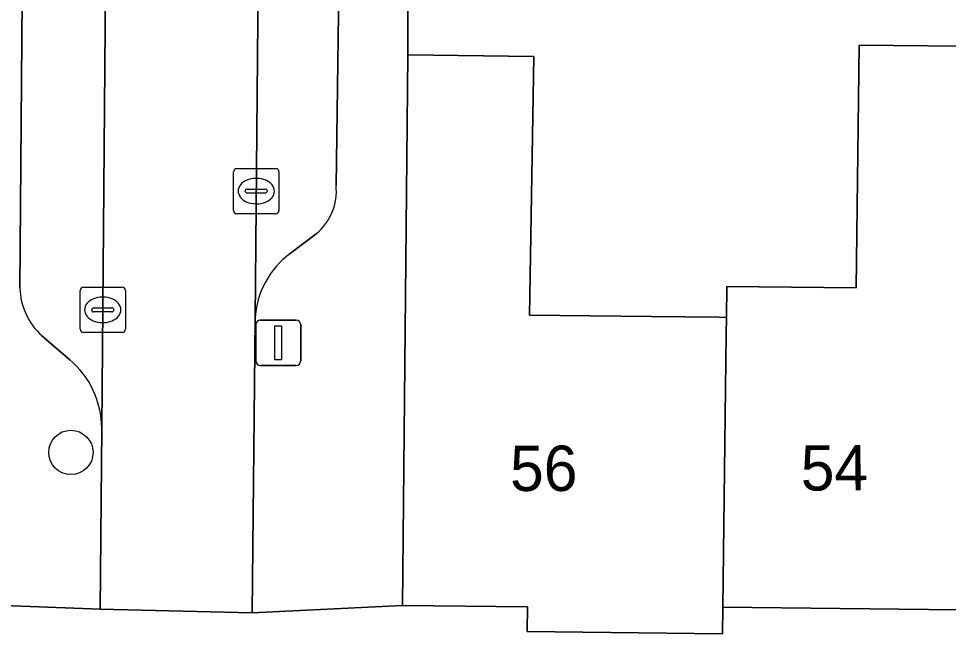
# Model space of a CAD drawing. Extents: x 161838 to 162344, y 381620 to 382160.
# Drawn here: x 162129.42 to 162149.93, y 381637.16 to 381650.93 of the extents above; entities that cross this region are included whole.
import ezdxf

# ---------------------------------------------------------------- set-up
doc = ezdxf.new("R2010")
doc.units = 0
for name, color, linetype in [('IMGEO_Boom', 7, 'Continuous'), ('IMGEO_Erf', 7, 'Continuous'), ('IMGEO_Kolk', 7, 'Continuous'), ('IMGEO_Lichtmast', 7, 'Continuous'), ('IMGEO_Muur', 7, 'Continuous'), ('IMGEO_Pand', 7, 'Continuous'), ('IMGEO_Pand_nummerreeks', 7, 'Continuous'), ('IMGEO_Parkeervlak_open', 7, 'Continuous'), ('IMGEO_Rijbaan_lokaal_open', 7, 'Continuous'), ('IMGEO_Voetpad_open', 7, 'Continuous')]:
    doc.layers.add(name, color=color, linetype=linetype)

msp = doc.modelspace()

# ---------------------------------------------------------------- linework, layer by layer
at = {"layer": 'IMGEO_Boom'}
msp.add_circle((162130.574, 381641.353), 0.489, dxfattribs=at)
at = {"layer": 'IMGEO_Erf'}
msp.add_lwpolyline([(162138.018, 381662.02), (162138.004, 381650.126), (162140.785, 381650.094), (162140.689, 381644.382), (162143.378, 381644.352), (162144.866, 381644.335), (162145.029, 381644.333), (162145.037, 381645.017), (162147.895, 381644.984), (162147.956, 381650.344), (162150.981, 381650.309)], dxfattribs=at)
at = {"layer": 'IMGEO_Kolk'}
for p, q in [((162134.236, 381647.62), (162135.088, 381647.62)), ((162134.161, 381646.694), (162134.161, 381647.546)), ((162134.649, 381647.4), (162134.674, 381647.4)), ((162135.162, 381647.546), (162135.162, 381646.694)), ((162134.42, 381647.114), (162134.42, 381647.126)), ((162134.858, 381647.077), (162134.46, 381647.077)), ((162134.463, 381647.163), (162134.861, 381647.163)), ((162134.904, 381647.126), (162134.904, 381647.114)), ((162134.672, 381646.84), (162134.647, 381646.84)), ((162135.088, 381646.62), (162134.236, 381646.62)), ((162130.85, 381644.999), (162131.702, 381644.999)), ((162130.775, 381644.073), (162130.775, 381644.925)), ((162131.263, 381644.779), (162131.288, 381644.779)), ((162131.776, 381644.925), (162131.776, 381644.073)), ((162131.077, 381644.542), (162131.475, 381644.542)), ((162131.034, 381644.493), (162131.034, 381644.505)), ((162131.472, 381644.456), (162131.074, 381644.456)), ((162131.518, 381644.505), (162131.518, 381644.493)), ((162131.286, 381644.219), (162131.261, 381644.219)), ((162131.702, 381643.999), (162130.85, 381643.999))]:
    msp.add_line(p, q, dxfattribs=at)
for points in [[(162134.236, 381647.62), (162135.088, 381647.62)], [(162134.161, 381646.694), (162134.161, 381647.546)], [(162135.162, 381647.546), (162135.162, 381646.694)], [(162135.088, 381646.62), (162134.236, 381646.62)], [(162130.85, 381644.999), (162131.702, 381644.999)], [(162130.775, 381644.073), (162130.775, 381644.925)], [(162131.776, 381644.925), (162131.776, 381644.073)], [(162131.702, 381643.999), (162130.85, 381643.999)]]:
    msp.add_lwpolyline(points, dxfattribs=at)
for centre, radius, start, end in [((162134.238, 381647.544), 0.0765, 91.552, 178.448), ((162134.238, 381647.544), 0.0765, 91.552, 178.448), ((162135.086, 381647.544), 0.0765, 1.552, 88.448), ((162135.086, 381647.544), 0.0765, 1.552, 88.448), ((162134.46, 381647.123), 0.0403, 85.8775, 175.7526), ((162134.457, 381647.113), 0.0366, 178.938, 274.7102), ((162134.861, 381647.12), 0.043, 264.8664, 352.4533), ((162134.865, 381647.125), 0.0386, 1.7309, 96.639), ((162134.238, 381646.696), 0.0765, 181.552, 268.448), ((162134.238, 381646.696), 0.0765, 181.552, 268.448), ((162135.086, 381646.696), 0.0765, 271.552, 358.448), ((162135.086, 381646.696), 0.0765, 271.552, 358.448), ((162130.852, 381644.923), 0.0765, 91.552, 178.448), ((162130.852, 381644.923), 0.0765, 91.552, 178.448), ((162131.7, 381644.923), 0.0765, 1.552, 88.448), ((162131.7, 381644.923), 0.0765, 1.552, 88.448), ((162131.074, 381644.502), 0.0403, 85.8775, 175.7526), ((162131.479, 381644.504), 0.0386, 1.7309, 96.639), ((162131.071, 381644.492), 0.0366, 178.938, 274.7102), ((162131.475, 381644.499), 0.043, 264.8664, 352.4533), ((162130.852, 381644.075), 0.0765, 181.552, 268.448), ((162130.852, 381644.075), 0.0765, 181.552, 268.448), ((162131.7, 381644.075), 0.0765, 271.552, 358.448), ((162131.7, 381644.075), 0.0765, 271.552, 358.448)]:
    msp.add_arc(centre, radius, start, end, dxfattribs=at)
for centre, major_axis, ratio, start_param, end_param in [((162134.648, 381647.12), (-0.387, 0.002), 0.722429, 4.712389, 7.853982), ((162134.673, 381647.12), (-0.39, 0.002), 0.717154, 1.570796, 4.712389), ((162131.262, 381644.499), (-0.387, 0.002), 0.722429, 4.712389, 7.853982), ((162131.287, 381644.499), (-0.39, 0.002), 0.717154, 1.570796, 4.712389)]:
    msp.add_ellipse(centre, major_axis=major_axis, ratio=ratio, start_param=start_param, end_param=end_param, dxfattribs=at)
at = {"layer": 'IMGEO_Lichtmast'}
for p, q in [((162134.651, 381643.374), (162134.651, 381644.174)), ((162134.651, 381644.174), (162134.651, 381643.374)), ((162134.751, 381644.274), (162135.541, 381644.274)), ((162135.541, 381644.274), (162134.751, 381644.274)), ((162135.641, 381644.174), (162135.641, 381643.374)), ((162135.641, 381643.374), (162135.641, 381644.174)), ((162135.541, 381643.274), (162134.751, 381643.274)), ((162134.751, 381643.274), (162135.541, 381643.274))]:
    msp.add_line(p, q, dxfattribs=at)
msp.add_lwpolyline([(162135.071, 381644.149), (162135.221, 381644.149), (162135.221, 381643.399), (162135.071, 381643.399), (162135.071, 381644.149)], dxfattribs=at)
for centre, start, end in [((162134.751, 381644.174), 90, 180), ((162134.751, 381644.174), 90, 180), ((162135.541, 381644.174), 0, 90), ((162135.541, 381644.174), 360, 90), ((162134.751, 381643.374), 180, 270), ((162134.751, 381643.374), 180, 270), ((162135.541, 381643.374), 270, 0), ((162135.541, 381643.374), 270, 0)]:
    msp.add_arc(centre, 0.1, start, end, dxfattribs=at)
at = {"layer": 'IMGEO_Muur'}
msp.add_lwpolyline([(162138.004, 381650.126), (162138.018, 381662.02)], dxfattribs=at)
at = {"layer": 'IMGEO_Pand'}
for points in [[(162150.972, 381649.753), (162150.981, 381650.309), (162147.956, 381650.344), (162147.895, 381644.984), (162145.037, 381645.017), (162145.029, 381644.333), (162145.025, 381643.96), (162144.955, 381637.94), (162150.778, 381637.873)], [(162145.029, 381644.333), (162144.866, 381644.335), (162143.378, 381644.352), (162140.689, 381644.382), (162140.785, 381650.094), (162138.004, 381650.126), (162137.885, 381637.977), (162140.644, 381637.945), (162140.637, 381637.398), (162144.947, 381637.348), (162144.955, 381637.94), (162145.025, 381643.96)]]:
    msp.add_lwpolyline(points, close=True, dxfattribs=at)
at = {"layer": 'IMGEO_Parkeervlak_open'}
for points in [[(162131.255, 381641.888), (162131.425, 381662.241)], [(162134.779, 381659.958), (162134.634, 381644.305)], [(162129.565, 381659.606), (162129.45, 381644.981)], [(162136.422, 381647.245), (162136.547, 381656.462)], [(162135.412, 381645.743), (162135.982, 381646.177)], [(162129.936, 381643.929), (162130.548, 381643.399)]]:
    msp.add_lwpolyline(points, dxfattribs=at)
for centre, radius, start, end in [((162135.214, 381647.118), 1.214, 309.2067, 6.0115), ((162136.548, 381644.199), 1.917, 126.3489, 176.8218), ((162130.895, 381645.01), 1.445, 181.1578, 228.4339), ((162129.251, 381641.871), 2.004, 0.4782, 49.6718)]:
    msp.add_arc(centre, radius, start, end, dxfattribs=at)
at = {"layer": 'IMGEO_Rijbaan_lokaal_open'}
msp.add_lwpolyline([(162134.831, 381665.601), (162131.454, 381665.682), (162131.425, 381662.241), (162131.255, 381641.888), (162131.222, 381637.892), (162134.574, 381637.814), (162134.634, 381644.305), (162134.779, 381659.958), (162134.796, 381661.85)], close=True, dxfattribs=at)
at = {"layer": 'IMGEO_Voetpad_open'}
for points in [[(162143.345, 381704.586), (162143.978, 381705.982), (162144.891, 381708.096), (162141.842, 381709.627), (162139.558, 381704.572), (162139.358, 381704.662), (162137.092, 381699.648), (162134.753, 381694.471), (162132.343, 381689.136), (162132.588, 381689.025), (162130.313, 381683.992), (162130.084, 381684.095), (162128.148, 381679.808), (162128.145, 381678.639), (162128.184, 381677.42), (162128.168, 381672.062), (162128.151, 381666.703), (162128.144, 381665.62), (162128.016, 381650.22), (162127.918, 381638.016), (162131.222, 381637.892), (162131.255, 381641.888)], [(162134.634, 381644.305), (162134.574, 381637.814), (162137.885, 381637.977), (162138.004, 381650.126), (162138.018, 381662.02), (162138.022, 381665.19)], [(162129.45, 381644.981), (162129.565, 381659.606)], [(162136.547, 381656.462), (162136.422, 381647.245)], [(162135.982, 381646.177), (162135.412, 381645.743)], [(162130.548, 381643.399), (162129.936, 381643.929)], [(162171.763, 381637.741), (162167.497, 381637.575), (162167.471, 381638.234), (162164.759, 381638.129), (162163.527, 381638.019), (162160.812, 381637.913), (162160.835, 381637.322), (162156.685, 381637.16), (162156.685, 381637.805), (162150.778, 381637.873), (162144.955, 381637.94), (162144.947, 381637.348), (162140.637, 381637.398), (162140.644, 381637.945), (162137.885, 381637.977), (162134.574, 381637.814), (162131.222, 381637.892), (162127.918, 381638.016)]]:
    msp.add_lwpolyline(points, dxfattribs=at)
for centre, radius, start, end in [((162135.214, 381647.118), 1.214, 309.2067, 6.0115), ((162136.548, 381644.199), 1.917, 126.3489, 176.8218), ((162130.895, 381645.01), 1.445, 181.1578, 228.4339), ((162129.251, 381641.871), 2.004, 0.4782, 49.6718)]:
    msp.add_arc(centre, radius, start, end, dxfattribs=at)

# ---------------------------------------------------------------- texts
at = {"layer": 'IMGEO_Pand_nummerreeks'}
for s, p in [('56', (162140.259, 381640.501)), ('54', (162146.67, 381640.512))]:
    msp.add_text(s, height=1, rotation=0.0917, dxfattribs=at).set_placement(p)

doc.saveas('drawing.dxf')
